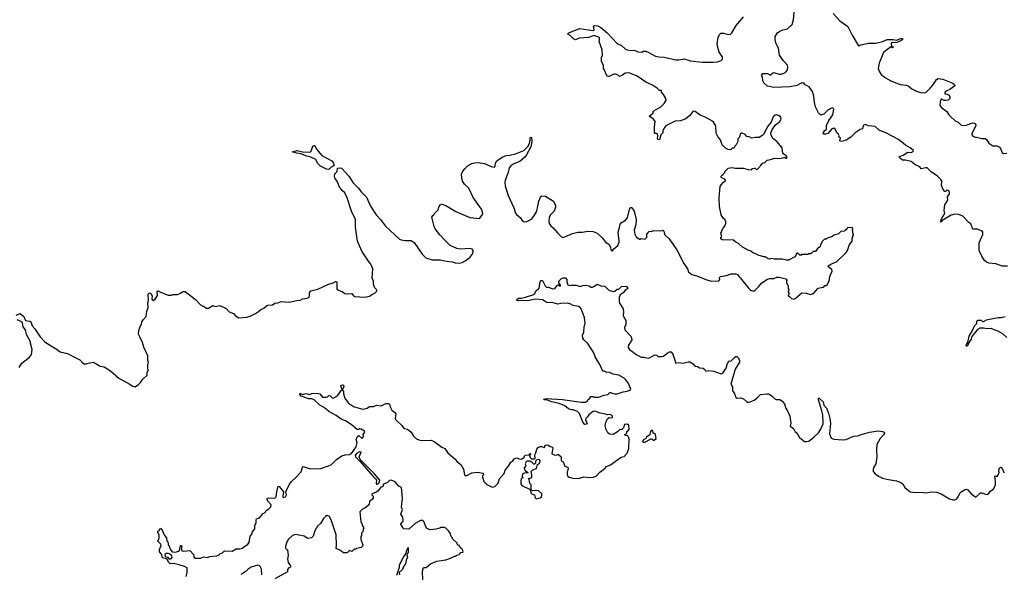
# Model space of a CAD drawing. Extents: x 2220333 to 2384341, y 721037 to 894043.
# Tile 314 of 325: x 2353509 to 2366274, y 848876 to 856057. Entities that reach past the tile are written whole.
import ezdxf

# ---------------------------------------------------------------- set-up
doc = ezdxf.new("R2010")
doc.units = 0

msp = doc.modelspace()

# ---------------------------------------------------------------- linework, layer by layer
at = {"layer": '0CON10XD'}
for points in [[(2363763, 852493), (2363800, 852505), (2363860, 852575), (2363925, 852588), (2363940, 852595), (2363945, 852610), (2363975, 852610), (2364002, 852665), (2364013, 852727), (2364042, 852795), (2364038, 852815), (2364007, 852837), (2363990, 852855), (2363990, 852865), (2364035, 852892), (2364100, 852915), (2364223, 853037), (2364242, 853065), (2364268, 853142), (2364300, 853185), (2364300, 853225), (2364310, 853235), (2364310, 853255), (2364320, 853265), (2364320, 853275), (2364310, 853285), (2364310, 853315), (2364300, 853325), (2364310, 853335), (2364308, 853358), (2364245, 853360), (2364232, 853348), (2364228, 853332), (2364215, 853330), (2364198, 853312), (2364155, 853310), (2364125, 853280), (2364068, 853262), (2364035, 853240), (2363978, 853222), (2363965, 853210), (2363945, 853210), (2363910, 853175), (2363910, 853165), (2363890, 853135), (2363888, 853112), (2363852, 853088), (2363828, 853052), (2363795, 853050), (2363765, 853020), (2363735, 853020), (2363725, 853010), (2363645, 853010), (2363635, 853000), (2363622, 853002), (2363595, 853030), (2363585, 853030), (2363575, 853020), (2363572, 852998), (2363559, 852981), (2363475, 852938), (2363445, 852938), (2363395, 852951), (2363295, 852950), (2363265, 852958), (2363243, 852957), (2363235, 852950), (2363213, 852953), (2363175, 852982), (2363155, 852982), (2363085, 853002), (2363052, 853022), (2363013, 853033), (2362985, 853060), (2362963, 853063), (2362905, 853092), (2362880, 853105), (2362830, 853155), (2362795, 853170), (2362765, 853198), (2362615, 853200), (2362600, 853215), (2362600, 853235), (2362610, 853245), (2362601, 853289), (2362623, 853347), (2362652, 853378), (2362662, 853415), (2362662, 853435), (2362650, 853465), (2362631, 853481), (2362603, 853525), (2362583, 853635), (2362577, 853745), (2362592, 853895), (2362602, 853915), (2362635, 853950), (2362660, 853965), (2362660, 853975), (2362649, 853989), (2362614, 854004), (2362600, 854025), (2362615, 854040), (2362630, 854045), (2362630, 854055), (2362650, 854075), (2362652, 854088), (2362695, 854130), (2362745, 854140), (2362785, 854130), (2362895, 854132), (2362955, 854112), (2362995, 854110), (2363010, 854125), (2363035, 854132), (2363045, 854130), (2363065, 854110), (2363118, 854165), (2363138, 854195), (2363170, 854205), (2363200, 854235), (2363245, 854242), (2363295, 854260), (2363364, 854256), (2363415, 854270), (2363435, 854270), (2363445, 854260), (2363455, 854260), (2363457, 854275), (2363445, 854290), (2363405, 854320), (2363394, 854394), (2363327, 854475), (2363273, 854515), (2363251, 854565), (2363249, 854585), (2363266, 854634), (2363285, 854662), (2363308, 854692), (2363365, 854737), (2363383, 854765), (2363374, 854795), (2363355, 854811), (2363325, 854821), (2363302, 854818), (2363277, 854795), (2363251, 854729), (2363210, 854675), (2363151, 854569), (2363131, 854549), (2363095, 854527), (2363045, 854531), (2362995, 854522), (2362965, 854538), (2362935, 854542), (2362915, 854568), (2362877, 854587), (2362863, 854587), (2362848, 854572), (2362840, 854535), (2362818, 854512), (2362818, 854475), (2362797, 854433), (2362782, 854418), (2362778, 854402), (2362765, 854390), (2362745, 854390), (2362725, 854370), (2362695, 854372), (2362661, 854391), (2362618, 854435), (2362595, 854500), (2362564, 854534), (2362540, 854585), (2362535, 854680), (2362500, 854735), (2362395, 854792), (2362329, 854819), (2362265, 854864), (2362245, 854870), (2362235, 854867), (2362196, 854814), (2362145, 854773), (2362075, 854746), (2362005, 854739), (2361885, 854680), (2361860, 854645), (2361848, 854615), (2361845, 854590), (2361822, 854565), (2361805, 854500), (2361785, 854503), (2361777, 854515), (2361782, 854545), (2361777, 854575), (2361765, 854582), (2361745, 854580), (2361740, 854585), (2361738, 854665), (2361747, 854737), (2361728, 854765), (2361672, 854805), (2361720, 854845), (2361720, 854865), (2361730, 854875), (2361820, 854925), (2361865, 854970), (2361890, 855015), (2361890, 855025), (2361880, 855035), (2361880, 855045), (2361857, 855087), (2361830, 855115), (2361828, 855138), (2361805, 855140), (2361780, 855165), (2361715, 855208), (2361625, 855248), (2361515, 855326), (2361442, 855355), (2361405, 855366), (2361360, 855365), (2361325, 855338), (2361285, 855320), (2361267, 855337), (2361235, 855352), (2361215, 855352), (2361145, 855320), (2361130, 855325), (2361115, 855340), (2361088, 855412), (2361080, 855425), (2361077, 855467), (2361052, 855515), (2361053, 855565), (2361063, 855597), (2361062, 855665), (2361020, 855775), (2361028, 855795), (2361026, 855825), (2360955, 855852), (2360885, 855827), (2360762, 855818), (2360715, 855794), (2360688, 855808), (2360645, 855851), (2360618, 855865), (2360617, 855875), (2360630, 855885), (2360765, 855941), (2360945, 855917), (2360957, 855925), (2360950, 855975), (2360965, 855982), (2361005, 855977), (2361044, 855954), (2361125, 855887), (2361256, 855746), (2361311, 855721), (2361365, 855673), (2361385, 855664), (2361442, 855658), (2361475, 855660), (2361521, 855639), (2361573, 855637), (2361595, 855648), (2361625, 855648), (2361657, 855637), (2361750, 855585), (2361795, 855574), (2361865, 855570), (2362015, 855537), (2362055, 855537), (2362125, 855551), (2362205, 855523), (2362355, 855506), (2362505, 855507), (2362558, 855512), (2362604, 855526), (2362620, 855545), (2362620, 855575), (2362577, 855635), (2362554, 855714), (2362551, 855745), (2362565, 855830), (2362585, 855870), (2362598, 855882), (2362635, 855882), (2362695, 855863), (2362725, 855868), (2362742, 855885), (2362798, 855982), (2362895, 856093)], [(2363404, 855925), (2363465, 855939), (2363525, 855995), (2363542, 856055), (2363548, 856155)], [(2364056, 856136), (2364143, 856043), (2364245, 855970), (2364303, 855855), (2364385, 855720), (2364417, 855733), (2364509, 855751), (2364605, 855753), (2364697, 855773), (2364755, 855798), (2364835, 855799), (2364878, 855792), (2364933, 855815), (2364956, 855815), (2364958, 855805), (2364945, 855793), (2364879, 855761), (2364855, 855756), (2364825, 855761), (2364813, 855757), (2364807, 855745), (2364812, 855712), (2364835, 855706), (2364835, 855700), (2364825, 855694), (2364805, 855707), (2364708, 855632), (2364650, 855495), (2364640, 855425), (2364655, 855380), (2364680, 855345), (2364735, 855301), (2364805, 855263), (2364926, 855216), (2365005, 855208), (2365030, 855200), (2365075, 855162), (2365102, 855148), (2365144, 855124), (2365192, 855112), (2365235, 855107), (2365255, 855114), (2365317, 855175), (2365359, 855225), (2365395, 855282), (2365415, 855296), (2365477, 855287), (2365606, 855235), (2365628, 855215), (2365632, 855205), (2365628, 855195), (2365570, 855150), (2365530, 855135), (2365507, 855115), (2365503, 855105), (2365504, 855094), (2365535, 855092), (2365558, 855078), (2365570, 855055), (2365567, 855033), (2365546, 855015), (2365515, 855007), (2365495, 855010), (2365465, 855028), (2365455, 855024), (2365443, 854997), (2365440, 854945), (2365465, 854914), (2365530, 854865), (2365555, 854822), (2365575, 854802), (2365636, 854746), (2365676, 854726), (2365715, 854690), (2365765, 854686), (2365865, 854718), (2365886, 854716), (2365902, 854705), (2365906, 854685), (2365853, 854575), (2365852, 854565), (2365866, 854546), (2365895, 854533), (2365916, 854534), (2365985, 854517), (2366026, 854516), (2366047, 854497), (2366075, 854456), (2366125, 854422), (2366179, 854419), (2366210, 854405), (2366225, 854388), (2366246, 854335), (2366265, 854323), (2366305, 854324)], [(2366315, 852860), (2366245, 852861), (2366165, 852891), (2366075, 852900), (2366043, 852913), (2366018, 852935), (2365981, 852991), (2365949, 853065), (2365948, 853162), (2365995, 853270), (2365994, 853305), (2365975, 853320), (2365925, 853339), (2365865, 853340), (2365840, 853410), (2365815, 853427), (2365735, 853510), (2365685, 853530), (2365635, 853533), (2365585, 853522), (2365468, 853452), (2365455, 853433), (2365445, 853430), (2365459, 853475), (2365504, 853545), (2365493, 853583), (2365504, 853656), (2365542, 853715), (2365536, 853764), (2365565, 853794), (2365565, 853815), (2365557, 853835), (2365545, 853842), (2365525, 853847), (2365515, 853830), (2365505, 853830), (2365482, 853855), (2365458, 853905), (2365463, 853963), (2365450, 853985), (2365402, 854032), (2365330, 854080), (2365276, 854136), (2365255, 854137), (2365195, 854124), (2365180, 854150), (2365115, 854180), (2365067, 854217), (2364995, 854234), (2364955, 854236), (2364927, 854255), (2364910, 854275), (2364917, 854283), (2364965, 854301), (2365025, 854340), (2365065, 854336), (2365085, 854341), (2365096, 854354), (2365091, 854365), (2365055, 854396), (2364995, 854430), (2364904, 854505), (2364745, 854584), (2364654, 854624), (2364602, 854672), (2364515, 854682), (2364475, 854696), (2364446, 854684), (2364435, 854642), (2364405, 854633), (2364339, 854591), (2364285, 854532), (2364225, 854494), (2364165, 854477), (2364143, 854485), (2364150, 854525), (2364132, 854532), (2364128, 854545), (2364132, 854555), (2364125, 854570), (2364105, 854588), (2364085, 854632), (2364065, 854652), (2364040, 854640), (2363985, 854581), (2363955, 854571), (2363935, 854572), (2363927, 854585), (2363929, 854595), (2363941, 854615), (2363968, 854635), (2363971, 854685), (2363999, 854751), (2364050, 854825), (2364063, 854895), (2364045, 854913), (2364025, 854906), (2363985, 854883), (2363935, 854830), (2363895, 854818), (2363865, 854848), (2363826, 854925), (2363813, 854987), (2363804, 855065), (2363788, 855125), (2363745, 855187), (2363694, 855214), (2363674, 855234), (2363655, 855239), (2363640, 855235), (2363586, 855204), (2363495, 855188), (2363285, 855176), (2363204, 855194), (2363155, 855240), (2363142, 855265), (2363138, 855315), (2363128, 855335), (2363145, 855357), (2363205, 855360), (2363233, 855343), (2363245, 855342), (2363272, 855368), (2363285, 855373), (2363355, 855349), (2363385, 855351), (2363438, 855372), (2363465, 855405), (2363468, 855435), (2363463, 855465), (2363410, 855525), (2363360, 855595), (2363348, 855688), (2363318, 855745), (2363302, 855798), (2363305, 855837), (2363334, 855885), (2363365, 855910), (2363404, 855925)], [(2353464, 852226), (2353515, 852244), (2353564, 852205), (2353584, 852154), (2353635, 852148), (2353655, 852136), (2353671, 852085), (2353706, 852046), (2353775, 851945), (2353832, 851885), (2353885, 851844), (2353995, 851781), (2354035, 851750), (2354128, 851728), (2354235, 851669), (2354287, 851647), (2354310, 851625), (2354314, 851614), (2354345, 851592), (2354375, 851592), (2354395, 851602), (2354465, 851613), (2354554, 851564), (2354605, 851554), (2354685, 851504), (2354796, 851406), (2354930, 851335), (2354975, 851304), (2355005, 851294), (2355047, 851325), (2355075, 851353), (2355104, 851396), (2355160, 851445), (2355160, 851485), (2355180, 851515), (2355170, 851525), (2355170, 851585), (2355180, 851615), (2355170, 851635), (2355170, 851695), (2355118, 851808), (2355102, 851872), (2355068, 851945), (2355048, 851978), (2355053, 852027), (2355073, 852087), (2355087, 852103), (2355093, 852137), (2355110, 852165), (2355148, 852205), (2355158, 852275), (2355175, 852320), (2355172, 852375), (2355178, 852425), (2355173, 852483), (2355179, 852505), (2355195, 852514), (2355211, 852505), (2355226, 852475), (2355224, 852434), (2355231, 852421), (2355245, 852418), (2355266, 852434), (2355295, 852480), (2355292, 852528), (2355295, 852538), (2355305, 852541), (2355335, 852521), (2355435, 852482), (2355475, 852482), (2355495, 852492), (2355555, 852492), (2355595, 852508), (2355625, 852532), (2355655, 852531), (2355789, 852429), (2355855, 852358), (2355885, 852340), (2355895, 852340), (2355925, 852317), (2355955, 852316), (2356015, 852350), (2356045, 852338), (2356105, 852348), (2356185, 852313), (2356225, 852268), (2356280, 852245), (2356307, 852217), (2356348, 852188), (2356453, 852197), (2356499, 852211), (2356566, 852244), (2356605, 852270), (2356635, 852300), (2356676, 852314), (2356708, 852345), (2356725, 852353), (2356785, 852358), (2356815, 852380), (2356857, 852383), (2356898, 852402), (2357003, 852393), (2357104, 852416), (2357145, 852418), (2357175, 852438), (2357237, 852443), (2357258, 852455), (2357267, 852475), (2357268, 852515), (2357285, 852538), (2357375, 852563), (2357505, 852622), (2357575, 852643), (2357605, 852660), (2357615, 852660), (2357622, 852652), (2357620, 852565), (2357628, 852555), (2357691, 852531), (2357725, 852507), (2357755, 852499), (2357816, 852506), (2357838, 852475), (2357856, 852466), (2357985, 852457), (2358045, 852469), (2358084, 852496), (2358115, 852508), (2358135, 852530), (2358140, 852545), (2358138, 852555), (2358110, 852585), (2358097, 852627), (2358096, 852666), (2358080, 852705), (2358087, 852825), (2358060, 852885), (2358041, 852911), (2357943, 853055), (2357890, 853185), (2357864, 853364), (2357863, 853465), (2357809, 853575), (2357755, 853748), (2357725, 853812), (2357691, 853841), (2357652, 853895), (2357629, 853955), (2357593, 854005), (2357589, 854025), (2357595, 854057), (2357625, 854087), (2357630, 854130), (2357665, 854137), (2357682, 854132), (2357781, 854021), (2357828, 853945), (2357902, 853872), (2357934, 853825), (2357967, 853795), (2358007, 853755), (2358057, 853637), (2358132, 853525), (2358185, 853467), (2358250, 853380), (2358435, 853212), (2358455, 853202), (2358507, 853193), (2358585, 853192), (2358622, 853165), (2358726, 853016), (2358776, 852966), (2358855, 852940), (2358965, 852943), (2359044, 852924), (2359115, 852918), (2359155, 852902), (2359205, 852900), (2359245, 852908), (2359285, 852928), (2359345, 852972), (2359382, 853025), (2359390, 853065), (2359375, 853080), (2359345, 853087), (2359225, 853080), (2359175, 853091), (2359088, 853128), (2359025, 853193), (2358956, 853265), (2358897, 853345), (2358883, 853375), (2358854, 853494), (2358864, 853516), (2358876, 853524), (2358887, 853543), (2358935, 853590), (2358942, 853625), (2358965, 853660), (2358985, 853663), (2359035, 853647), (2359165, 853570), (2359345, 853493), (2359472, 853478), (2359513, 853535), (2359509, 853565), (2359495, 853598), (2359390, 853750), (2359332, 853872), (2359275, 853925), (2359251, 853961), (2359240, 854005), (2359236, 854054), (2359256, 854094), (2359278, 854122), (2359315, 854161), (2359370, 854190), (2359405, 854201), (2359455, 854204), (2359535, 854192), (2359623, 854153), (2359664, 854146), (2359672, 854155), (2359678, 854195), (2359694, 854226), (2359765, 854273), (2359815, 854296), (2359865, 854298), (2359935, 854316), (2360045, 854360), (2360098, 854412), (2360118, 854452), (2360129, 854495), (2360129, 854525), (2360135, 854534), (2360145, 854531), (2360147, 854477), (2360136, 854406), (2360080, 854305), (2360056, 854274), (2359995, 854217), (2359914, 854186), (2359875, 854160), (2359856, 854135), (2359842, 854075), (2359803, 853977), (2359797, 853945), (2359801, 853901), (2359841, 853775), (2359917, 853617), (2359935, 853548), (2359948, 853528), (2360002, 853485), (2360025, 853453), (2360045, 853440), (2360075, 853437), (2360145, 853469), (2360185, 853521), (2360208, 853565), (2360224, 853615), (2360240, 853705), (2360265, 853763), (2360278, 853772), (2360325, 853768), (2360428, 853705), (2360454, 853645), (2360454, 853625), (2360437, 853573), (2360390, 853525), (2360374, 853495), (2360367, 853435), (2360373, 853413), (2360395, 853382), (2360426, 853356), (2360481, 853291), (2360537, 853237), (2360555, 853232), (2360675, 853282), (2360745, 853300), (2360803, 853303), (2360875, 853313), (2360945, 853310), (2360995, 853288), (2361065, 853222), (2361105, 853172), (2361148, 853145), (2361168, 853105), (2361175, 853070), (2361185, 853060), (2361195, 853060), (2361210, 853085), (2361265, 853130), (2361279, 853171), (2361282, 853185), (2361267, 853303), (2361282, 853345), (2361294, 853405), (2361308, 853422), (2361364, 853455), (2361391, 853485), (2361417, 853595), (2361425, 853620), (2361435, 853622), (2361445, 853618), (2361474, 853575), (2361501, 853465), (2361496, 853395), (2361476, 853325), (2361484, 853275), (2361505, 853230), (2361515, 853230), (2361545, 853210), (2361555, 853210), (2361565, 853220), (2361615, 853210), (2361640, 853235), (2361640, 853275), (2361672, 853308), (2361707, 853313), (2361725, 853322), (2361825, 853320), (2361845, 853327), (2361859, 853315), (2361875, 853267), (2361930, 853215), (2362028, 853072), (2362120, 852895), (2362166, 852826), (2362178, 852785), (2362225, 852751), (2362286, 852736), (2362405, 852688), (2362475, 852667), (2362575, 852670), (2362587, 852685), (2362580, 852715), (2362593, 852727), (2362672, 852738), (2362735, 852760), (2362795, 852760), (2362815, 852750), (2362834, 852724), (2362856, 852706), (2362961, 852571), (2362985, 852550), (2363008, 852538), (2363025, 852538), (2363035, 852540), (2363089, 852591), (2363130, 852645), (2363205, 852690), (2363235, 852700), (2363285, 852698), (2363325, 852717), (2363355, 852716), (2363440, 852695), (2363460, 852675), (2363450, 852665), (2363450, 852645), (2363470, 852605), (2363470, 852565), (2363480, 852555), (2363480, 852545), (2363470, 852535), (2363470, 852525), (2363480, 852515), (2363480, 852495), (2363470, 852485), (2363470, 852475), (2363488, 852468), (2363515, 852440), (2363545, 852430), (2363552, 852438), (2363565, 852440), (2363648, 852512), (2363705, 852510), (2363763, 852493)], [(2357515, 854113), (2357488, 854118), (2357408, 854155), (2357368, 854195), (2357350, 854245), (2357285, 854274), (2357230, 854285), (2357155, 854316), (2357100, 854325), (2357040, 854345), (2357065, 854347), (2357105, 854361), (2357174, 854344), (2357275, 854340), (2357289, 854351), (2357311, 854415), (2357325, 854426), (2357334, 854424), (2357359, 854379), (2357425, 854294), (2357555, 854225), (2357573, 854205), (2357584, 854165), (2357548, 854145), (2357515, 854113)], [(2355340, 849255), (2355300, 849295), (2355300, 849305), (2355314, 849316), (2355319, 849335), (2355316, 849376), (2355300, 849405), (2355298, 849422), (2355319, 849431), (2355335, 849460), (2355358, 849435), (2355388, 849365), (2355412, 849335), (2355418, 849298), (2355430, 849285), (2355432, 849255), (2355467, 849175), (2355485, 849154), (2355525, 849150), (2355570, 849165), (2355580, 849175), (2355590, 849205), (2355592, 849235), (2355605, 849238), (2355612, 849225), (2355608, 849215), (2355608, 849178), (2355618, 849168), (2355635, 849163), (2355715, 849172), (2355768, 849115), (2355767, 849085), (2355782, 849072), (2355855, 849074), (2355895, 849088), (2355945, 849083), (2355975, 849093), (2356066, 849104), (2356093, 849117), (2356105, 849132), (2356137, 849143), (2356163, 849167), (2356265, 849164), (2356315, 849193), (2356365, 849194), (2356395, 849204), (2356467, 849253), (2356482, 849275), (2356495, 849357), (2356520, 849385), (2356529, 849415), (2356558, 849455), (2356557, 849495), (2356573, 849535), (2356574, 849564), (2356578, 849582), (2356617, 849595), (2356667, 849653), (2356690, 849665), (2356705, 849692), (2356739, 849711), (2356765, 849740), (2356770, 849765), (2356722, 849815), (2356718, 849845), (2356735, 849857), (2356815, 849852), (2356833, 849867), (2356842, 849935), (2356862, 850005), (2356875, 850002), (2356930, 849935), (2356919, 849875), (2356922, 849862), (2356935, 849859), (2356955, 849870), (2356968, 849895), (2356960, 849935), (2357002, 850025), (2357032, 850065), (2357086, 850115), (2357156, 850194), (2357175, 850250), (2357185, 850260), (2357275, 850231), (2357415, 850234), (2357545, 850285), (2357615, 850353), (2357685, 850401), (2357728, 850415), (2357783, 850417), (2357812, 850428), (2357870, 850515), (2357883, 850567), (2357873, 850615), (2357878, 850635), (2357905, 850662), (2357945, 850630), (2357958, 850635), (2357967, 850657), (2357963, 850677), (2357982, 850705), (2357979, 850719), (2357934, 850746), (2357915, 850749), (2357895, 850739), (2357885, 850740), (2357806, 850805), (2357735, 850853), (2357675, 850874), (2357610, 850925), (2357515, 850975), (2357455, 851025), (2357399, 851055), (2357327, 851127), (2357295, 851138), (2357255, 851141), (2357182, 851165), (2357158, 851175), (2357141, 851195), (2357145, 851212), (2357175, 851196), (2357225, 851208), (2357265, 851196), (2357295, 851208), (2357355, 851214), (2357402, 851202), (2357435, 851162), (2357481, 851161), (2357500, 851165), (2357518, 851182), (2357535, 851179), (2357561, 851151), (2357575, 851148), (2357630, 851180), (2357675, 851248), (2357690, 851260), (2357672, 851305), (2357676, 851315), (2357695, 851322), (2357707, 851315), (2357713, 851295), (2357690, 851255), (2357707, 851235), (2357708, 851205), (2357726, 851146), (2357771, 851081), (2357835, 851038), (2357953, 851007), (2357985, 851008), (2358015, 851018), (2358045, 851039), (2358095, 851040), (2358135, 851059), (2358195, 851049), (2358255, 851080), (2358290, 851080), (2358305, 851068), (2358316, 851025), (2358335, 850993), (2358373, 850963), (2358384, 850945), (2358378, 850885), (2358386, 850865), (2358462, 850795), (2358485, 850764), (2358496, 850756), (2358535, 850745), (2358585, 850708), (2358615, 850655), (2358652, 850622), (2358685, 850607), (2358719, 850599), (2358845, 850601), (2358881, 850585), (2358983, 850513), (2359022, 850495), (2359059, 850439), (2359155, 850357), (2359180, 850320), (2359228, 850288), (2359264, 850225), (2359274, 850155), (2359284, 850144), (2359307, 850143), (2359372, 850178), (2359445, 850187), (2359517, 850177), (2359520, 850155), (2359508, 850142), (2359508, 850125), (2359526, 850065), (2359565, 850026), (2359635, 849994), (2359669, 850001), (2359705, 850038), (2359719, 850065), (2359724, 850096), (2359791, 850169), (2359803, 850215), (2359846, 850264), (2359875, 850317), (2359902, 850335), (2359921, 850359), (2359955, 850372), (2359985, 850360), (2360015, 850358), (2360045, 850380), (2360063, 850407), (2360108, 850412), (2360125, 850430), (2360130, 850425), (2360130, 850415), (2360120, 850405), (2360125, 850380), (2360145, 850360), (2360185, 850360), (2360190, 850365), (2360188, 850412), (2360202, 850438), (2360212, 850485), (2360231, 850509), (2360255, 850523), (2360275, 850523), (2360315, 850510), (2360322, 850538), (2360355, 850542), (2360385, 850520), (2360407, 850517), (2360420, 850505), (2360410, 850425), (2360445, 850408), (2360475, 850412), (2360485, 850420), (2360495, 850418), (2360528, 850388), (2360530, 850335), (2360553, 850323), (2360577, 850267), (2360610, 850255), (2360620, 850245), (2360617, 850215), (2360607, 850193), (2360608, 850155), (2360617, 850137), (2360632, 850125), (2360682, 850112), (2360755, 850106), (2360825, 850126), (2360895, 850121), (2360950, 850125), (2360985, 850140), (2361032, 850188), (2361094, 850235), (2361118, 850262), (2361169, 850285), (2361309, 850381), (2361345, 850391), (2361386, 850435), (2361406, 850495), (2361410, 850625), (2361395, 850660), (2361365, 850662), (2361350, 850675), (2361370, 850685), (2361380, 850695), (2361380, 850715), (2361395, 850720), (2361412, 850745), (2361407, 850797), (2361385, 850812), (2361352, 850805), (2361338, 850762), (2361315, 850740), (2361285, 850737), (2361258, 850712), (2361205, 850678), (2361155, 850680), (2361135, 850700), (2361113, 850743), (2361098, 850795), (2361108, 850835), (2361131, 850879), (2361153, 850897), (2361185, 850891), (2361194, 850896), (2361194, 850915), (2361175, 850938), (2361135, 850930), (2361086, 850946), (2361035, 850952), (2360965, 850980), (2360945, 850977), (2360887, 850933), (2360872, 850905), (2360847, 850885), (2360844, 850864), (2360866, 850824), (2360858, 850812), (2360835, 850807), (2360811, 850835), (2360765, 850950), (2360740, 850975), (2360685, 850998), (2360665, 850998), (2360625, 851010), (2360575, 851048), (2360505, 851080), (2360405, 851099), (2360350, 851120), (2360307, 851127), (2360302, 851135), (2360335, 851144), (2360548, 851132), (2360790, 851095), (2360843, 851097), (2360870, 851115), (2360874, 851126), (2360897, 851143), (2360915, 851170), (2360942, 851168), (2360955, 851160), (2361015, 851160), (2361085, 851187), (2361135, 851197), (2361158, 851222), (2361175, 851222), (2361198, 851208), (2361224, 851204), (2361255, 851206), (2361335, 851231), (2361385, 851237), (2361425, 851252), (2361432, 851265), (2361396, 851345), (2361365, 851390), (2361345, 851408), (2361278, 851445), (2361205, 851459), (2361155, 851482), (2361113, 851483), (2361085, 851500), (2361075, 851500), (2361060, 851515), (2361030, 851585), (2360969, 851685), (2360953, 851735), (2360875, 851857), (2360825, 851903), (2360811, 851925), (2360804, 851965), (2360821, 852005), (2360828, 852072), (2360840, 852115), (2360831, 852195), (2360790, 852305), (2360776, 852325), (2360755, 852336), (2360685, 852350), (2360655, 852369), (2360615, 852378), (2360525, 852375), (2360485, 852367), (2360425, 852385), (2360345, 852388), (2360285, 852422), (2360195, 852434), (2360095, 852412), (2360025, 852416), (2359980, 852410), (2359958, 852415), (2359952, 852422), (2359975, 852444), (2360015, 852444), (2360065, 852458), (2360162, 852488), (2360186, 852504), (2360207, 852545), (2360236, 852564), (2360242, 852575), (2360258, 852655), (2360268, 852672), (2360285, 852672), (2360292, 852665), (2360323, 852605), (2360345, 852582), (2360365, 852587), (2360415, 852566), (2360445, 852572), (2360480, 852615), (2360495, 852620), (2360500, 852615), (2360515, 852600), (2360520, 852605), (2360520, 852615), (2360500, 852645), (2360500, 852665), (2360535, 852700), (2360555, 852708), (2360585, 852708), (2360602, 852685), (2360603, 852655), (2360617, 852617), (2360655, 852608), (2360665, 852612), (2360725, 852612), (2360775, 852597), (2360811, 852609), (2360845, 852613), (2360890, 852605), (2360915, 852588), (2360935, 852588), (2360961, 852599), (2360995, 852628), (2361045, 852603), (2361095, 852600), (2361145, 852548), (2361205, 852531), (2361225, 852536), (2361255, 852562), (2361278, 852562), (2361310, 852595), (2361365, 852600), (2361378, 852595), (2361392, 852575), (2361390, 852565), (2361365, 852552), (2361333, 852515), (2361295, 852487), (2361282, 852455), (2361279, 852405), (2361285, 852378), (2361331, 852305), (2361338, 852265), (2361332, 852225), (2361345, 852190), (2361367, 852155), (2361368, 852105), (2361348, 852065), (2361353, 852035), (2361432, 851952), (2361443, 851925), (2361444, 851905), (2361402, 851835), (2361397, 851805), (2361415, 851780), (2361508, 851708), (2361565, 851678), (2361605, 851681), (2361655, 851668), (2361685, 851674), (2361745, 851712), (2361770, 851705), (2361785, 851690), (2361835, 851687), (2361855, 851691), (2361905, 851732), (2361935, 851749), (2361955, 851750), (2361978, 851718), (2362015, 851600), (2362055, 851610), (2362105, 851601), (2362175, 851621), (2362199, 851619), (2362240, 851595), (2362262, 851562), (2362297, 851557), (2362322, 851542), (2362370, 851535), (2362396, 851516), (2362405, 851500), (2362445, 851508), (2362508, 851498), (2362605, 851464), (2362625, 851470), (2362668, 851535), (2362680, 851585), (2362697, 851623), (2362705, 851630), (2362725, 851627), (2362735, 851631), (2362775, 851677), (2362795, 851690), (2362805, 851690), (2362828, 851665), (2362841, 851635), (2362843, 851615), (2362785, 851523), (2362729, 851331)], [(2353503, 851547), (2353537, 851603), (2353635, 851678), (2353663, 851715), (2353671, 851781), (2353641, 851895), (2353599, 851975), (2353582, 852035), (2353553, 852075), (2353546, 852126), (2353535, 852137), (2353474, 852165)], [(2366306, 851936), (2366255, 851982), (2366195, 852016), (2366165, 852024), (2366105, 852052), (2366055, 852048), (2366005, 852057), (2365955, 852056), (2365925, 852038), (2365854, 851946), (2365844, 851915), (2365823, 851885), (2365796, 851825), (2365785, 851818), (2365778, 851825), (2365784, 851845), (2365801, 851869), (2365817, 851953), (2365866, 852035), (2365886, 852084), (2365918, 852115), (2365920, 852145), (2365932, 852158), (2365975, 852158), (2365993, 852143), (2366005, 852142), (2366045, 852162), (2366194, 852196), (2366235, 852196), (2366285, 852208)], [(2362729, 851331), (2362749, 851295), (2362752, 851245), (2362772, 851215), (2362792, 851155), (2362805, 851148), (2362855, 851153), (2362895, 851140), (2362930, 851105), (2362945, 851098), (2362965, 851097), (2363030, 851120), (2363065, 851146), (2363115, 851196), (2363195, 851206), (2363215, 851204), (2363234, 851194), (2363265, 851174), (2363299, 851139), (2363315, 851132), (2363365, 851129), (2363395, 851111), (2363424, 851075), (2363442, 851015), (2363461, 850991), (2363494, 850915), (2363506, 850825), (2363500, 850785), (2363543, 850753), (2363562, 850712), (2363585, 850698), (2363617, 850637), (2363685, 850586), (2363715, 850584), (2363738, 850592), (2363805, 850641), (2363865, 850700), (2363895, 850745), (2363924, 850816), (2363922, 850932), (2363907, 850985), (2363864, 851125), (2363864, 851146), (2363875, 851147), (2363925, 851100), (2363936, 851055), (2363967, 851016), (2363996, 850955), (2364014, 850884), (2364021, 850825), (2364010, 850685), (2364031, 850631), (2364064, 850614), (2364175, 850606), (2364225, 850611), (2364317, 850653), (2364375, 850660), (2364405, 850674), (2364525, 850708), (2364645, 850722), (2364695, 850715), (2364716, 850705), (2364719, 850695), (2364709, 850671), (2364665, 850625), (2364621, 850545), (2364616, 850475), (2364620, 850385), (2364609, 850295), (2364578, 850245), (2364572, 850225), (2364574, 850195), (2364598, 850165), (2364644, 850134), (2364695, 850111), (2364771, 850091), (2364877, 850077), (2364932, 850055), (2364959, 850035), (2364985, 849989), (2365055, 849931), (2365125, 849923), (2365195, 849929), (2365255, 849921), (2365325, 849932), (2365395, 849930), (2365455, 849909), (2365565, 849841), (2365605, 849829), (2365635, 849830), (2365660, 849840), (2365682, 849875), (2365696, 849914), (2365716, 849934), (2365765, 849964), (2365785, 849966), (2365801, 849961), (2365845, 849907), (2365905, 849863), (2365965, 849918), (2365985, 849918), (2366045, 849898), (2366065, 849902), (2366095, 849942), (2366138, 849975), (2366153, 850005), (2366160, 850025), (2366160, 850065), (2366150, 850135), (2366165, 850140), (2366175, 850130), (2366186, 850134), (2366206, 850185), (2366202, 850215), (2366211, 850239), (2366225, 850254), (2366235, 850250), (2366251, 850225), (2366262, 850192), (2366275, 850180)], [(2361605, 850574), (2361695, 850620), (2361705, 850620), (2361720, 850605), (2361735, 850604), (2361760, 850625), (2361750, 850675), (2361735, 850690), (2361720, 850695), (2361718, 850728), (2361695, 850730), (2361682, 850705), (2361678, 850672), (2361637, 850643), (2361626, 850624), (2361595, 850608), (2361584, 850584), (2361590, 850575), (2361605, 850574)], [(2358145, 850032), (2358160, 850040), (2358175, 850060), (2358178, 850085), (2358105, 850171), (2357922, 850352), (2357911, 850389), (2357937, 850447), (2357915, 850452), (2357875, 850431), (2357858, 850405), (2357864, 850385), (2357920, 850330), (2358092, 850132), (2358123, 850103), (2358136, 850085), (2358131, 850041), (2358135, 850033), (2358145, 850032)], [(2360205, 849843), (2360257, 849853), (2360269, 849861), (2360280, 849885), (2360277, 849905), (2360235, 849948), (2360215, 849952), (2360158, 849948), (2360142, 849962), (2360138, 849975), (2360142, 850022), (2360123, 850043), (2360112, 850092), (2360100, 850105), (2360137, 850113), (2360147, 850123), (2360150, 850155), (2360140, 850195), (2360162, 850218), (2360210, 850235), (2360223, 850287), (2360250, 850305), (2360256, 850324), (2360256, 850336), (2360245, 850352), (2360212, 850348), (2360198, 850332), (2360197, 850303), (2360185, 850292), (2360173, 850293), (2360145, 850320), (2360135, 850320), (2360125, 850330), (2360088, 850332), (2360075, 850320), (2360062, 850295), (2360070, 850275), (2360068, 850265), (2360048, 850245), (2360048, 850235), (2360067, 850207), (2360100, 850185), (2360095, 850180), (2360054, 850176), (2360028, 850165), (2360022, 850135), (2360030, 850115), (2360012, 850105), (2360008, 850065), (2360007, 850037), (2360017, 850017), (2360118, 849968), (2360132, 849952), (2360135, 849920), (2360154, 849904), (2360183, 849893), (2360192, 849855), (2360205, 849843)], [(2358737, 848793), (2358730, 848905), (2358745, 848950), (2358777, 848953), (2358835, 848998), (2358915, 849032), (2359035, 849052), (2359095, 849072), (2359145, 849100), (2359165, 849100), (2359175, 849110), (2359208, 849122), (2359220, 849135), (2359222, 849148), (2359255, 849150), (2359260, 849155), (2359248, 849188), (2359232, 849192), (2359228, 849208), (2359210, 849225), (2359210, 849235), (2359192, 849242), (2359180, 849255), (2359180, 849265), (2359120, 849325), (2359120, 849335), (2359103, 849353), (2359090, 849395), (2359069, 849429), (2359035, 849462), (2359015, 849472), (2358968, 849472), (2358957, 849463), (2358905, 849448), (2358828, 849438), (2358785, 849460), (2358747, 849547), (2358735, 849560), (2358705, 849560), (2358637, 849523), (2358555, 849450), (2358490, 849455), (2358475, 849470), (2358452, 849515), (2358460, 849535), (2358476, 849544), (2358482, 849555), (2358477, 849605), (2358452, 849645), (2358473, 849705), (2358461, 849735), (2358470, 849845), (2358458, 849988), (2358425, 850008), (2358375, 850061), (2358325, 850084), (2358305, 850080), (2358276, 850054), (2358227, 850033), (2358216, 850004), (2358185, 849990), (2358158, 849945), (2358135, 849930), (2358075, 849907), (2358075, 849892), (2358093, 849875), (2358092, 849855), (2358077, 849833), (2358042, 849808), (2358038, 849775), (2358028, 849755), (2357990, 849725), (2357955, 849710), (2357920, 849675), (2357932, 849545), (2357950, 849515), (2357950, 849495), (2357970, 849465), (2357960, 849455), (2357957, 849413), (2357940, 849395), (2357940, 849365), (2357930, 849355), (2357933, 849313), (2357958, 849245), (2357952, 849228), (2357935, 849210), (2357875, 849200), (2357865, 849190), (2357845, 849190), (2357815, 849160), (2357785, 849170), (2357755, 849140), (2357705, 849140), (2357658, 849178), (2357622, 849192), (2357610, 849205), (2357618, 849235), (2357612, 849375), (2357551, 849555), (2357524, 849614), (2357495, 849624), (2357475, 849612), (2357449, 849585), (2357408, 849522), (2357372, 849488), (2357334, 849425), (2357314, 849356), (2357293, 849337), (2357245, 849326), (2357198, 849358), (2357085, 849378), (2357044, 849366), (2356993, 849317), (2356971, 849285), (2356954, 849225), (2356953, 849205), (2356965, 849190), (2356982, 849182), (2356990, 849105), (2356982, 849065), (2356988, 849015), (2357018, 848975), (2357020, 848955), (2357000, 848945), (2356980, 848925), (2356980, 848895), (2356817, 848803)], [(2355668, 848835), (2355682, 848885), (2355678, 848945), (2355645, 848966), (2355576, 848986), (2355502, 849002), (2355461, 849001), (2355440, 849020), (2355419, 849059), (2355395, 849070), (2355362, 849075), (2355347, 849125), (2355322, 849155), (2355322, 849185), (2355342, 849235), (2355340, 849255)], [(2358400, 848850), (2358405, 848880), (2358434, 848955), (2358434, 848986), (2358483, 849087), (2358518, 849132), (2358523, 849165), (2358545, 849210), (2358546, 849145), (2358528, 849115), (2358536, 849085), (2358519, 849045), (2358509, 849001), (2358482, 848955), (2358472, 848925), (2358430, 848885), (2358433, 848855)], [(2355465, 849062), (2355479, 849071), (2355485, 849085), (2355483, 849103), (2355469, 849119), (2355435, 849133), (2355408, 849132), (2355396, 849125), (2355391, 849115), (2355396, 849096), (2355425, 849084), (2355442, 849062), (2355465, 849062)], [(2356647, 848855), (2356642, 848932), (2356626, 848966), (2356615, 848978), (2356595, 848982), (2356510, 848955), (2356469, 848931), (2356445, 848903), (2356381, 848859)]]:
    msp.add_lwpolyline(points, dxfattribs=at)

doc.saveas('drawing.dxf')
